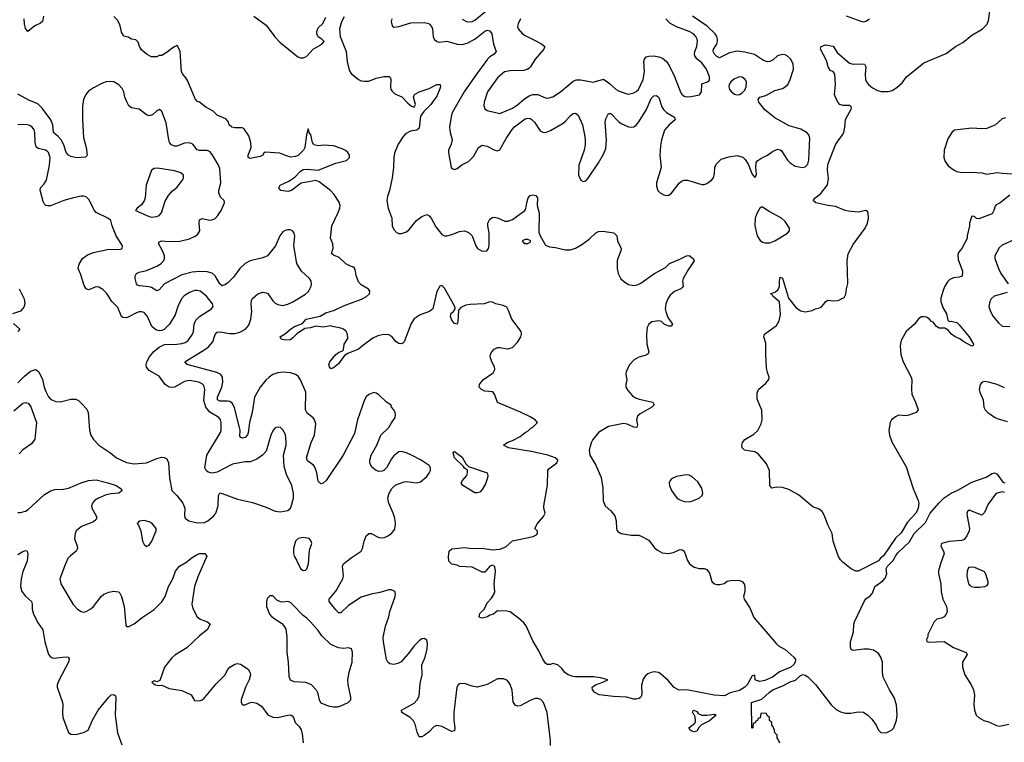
# Model space of a CAD drawing. Header units: inches. Extents: x 1839270 to 1929235, y 762242 to 910350.
# Tile 294 of 362: x 1871024 to 1878827, y 892594 to 898323. Entities that reach past the tile are written whole.
import ezdxf

# ---------------------------------------------------------------- set-up
doc = ezdxf.new("R2010")
doc.units = ezdxf.units.IN
doc.header["$MEASUREMENT"] = 0
doc.layers.add('B8879', color=7, linetype='Continuous')

msp = doc.modelspace()

# ---------------------------------------------------------------- linework, layer by layer
at = {"layer": 'B8879', "color": 5}
for points, elevation in [([(1874530, 898327.4), (1874570, 898306.7), (1874609, 898310), (1874630, 898320.2), (1874735.1, 898404.9)], 640), ([(1871212.5, 898350), (1871204.6, 898310), (1871190, 898294.3), (1871144.5, 898275.5), (1871089.6, 898229.6), (1871070, 898252.7), (1871061.6, 898290), (1871060.2, 898330)], 580), ([(1873594.5, 898345.5), (1873574.8, 898305.2), (1873557.7, 898250), (1873563.9, 898190), (1873610.2, 898070), (1873619.2, 897990), (1873638.6, 897918.6), (1873650, 897897.6), (1873708, 897848), (1873730, 897839.6), (1873756.9, 897836.9), (1873790, 897836.9), (1873850, 897859.3), (1873910, 897871.8), (1873951.5, 897871.5), (1873961.7, 897861.7), (1873965.7, 897850), (1873962.8, 897790), (1873966.7, 897770), (1873975.4, 897755.4), (1873996.4, 897736.4), (1874051.8, 897711.8), (1874100.6, 897660.6), (1874130, 897637.6), (1874150, 897630.8), (1874160.7, 897650), (1874144.4, 897710), (1874153.6, 897730), (1874190, 897752.3), (1874270, 897778.2), (1874330, 897810.1), (1874356.4, 897810), (1874359.3, 897790), (1874355.1, 897775.1), (1874330, 897717.6), (1874283.8, 897650), (1874225.7, 897594.3), (1874201.1, 897558.9), (1874190, 897463.5), (1874172, 897448), (1874121.6, 897438.4), (1874082, 897418), (1874063.2, 897396.8), (1874024.8, 897335.2), (1873995.7, 897264.3), (1873989.3, 897230.7), (1873986.8, 897150), (1873976.4, 897070), (1873955.6, 896970), (1873937.8, 896922.2), (1873935, 896890), (1873945.5, 896830), (1873974, 896750), (1873977, 896690), (1873990, 896658.8), (1874010, 896636.3), (1874030, 896627.7), (1874050, 896628), (1874090, 896641.6), (1874110, 896659.3), (1874169, 896731), (1874210, 896762), (1874250, 896778.4), (1874270, 896768.4), (1874285.3, 896750), (1874321, 896681), (1874370, 896618.8), (1874390, 896610.6), (1874410, 896610.5), (1874450, 896619.3), (1874510, 896644.4), (1874548, 896648), (1874570, 896642), (1874590, 896630.8), (1874610.8, 896610), (1874638.8, 896530), (1874651.3, 896510), (1874690, 896486.8), (1874726, 896490), (1874739.3, 896510), (1874744.5, 896535.5), (1874744.2, 896630), (1874734.5, 896690), (1874735.3, 896710), (1874750, 896742), (1874770, 896756.1), (1874783.6, 896756.4), (1874810, 896751), (1874870, 896726.4), (1874894.8, 896725.2), (1874930, 896737.8), (1875027.1, 896810), (1875035.7, 896824.3), (1875042, 896870), (1875055.2, 896910), (1875069.9, 896930.1), (1875090, 896934.9), (1875115, 896930), (1875128.5, 896910), (1875125.2, 896850), (1875141.6, 896790), (1875137.6, 896637.6), (1875148.2, 896608.2), (1875190, 896536.3), (1875222.8, 896522.8), (1875270, 896518.3), (1875350, 896499), (1875390, 896498.5), (1875430, 896512.8), (1875478.3, 896541.7), (1875537.4, 896582.6), (1875590, 896632), (1875610, 896644.4), (1875646.4, 896646.4), (1875732.1, 896632.1), (1875756.3, 896610), (1875762.3, 896570), (1875791.3, 896510), (1875789.2, 896490), (1875763.2, 896430), (1875759.3, 896410), (1875760.2, 896350), (1875767.9, 896310), (1875789.4, 896269.4), (1875821.3, 896241.3), (1875850, 896224.4), (1875890, 896216.2), (1875918.2, 896221.8), (1875946.2, 896233.8), (1876050, 896307.8), (1876141.7, 896358.3), (1876174, 896390), (1876256.3, 896423.7), (1876310, 896452.2), (1876330, 896453.2), (1876361.2, 896430), (1876368.9, 896410), (1876321, 896339), (1876282.8, 896270), (1876277.8, 896250), (1876281.5, 896210), (1876277.5, 896202.5), (1876263.8, 896190), (1876212.8, 896167.2), (1876180.3, 896139.7), (1876160.7, 896110), (1876144.9, 896070), (1876139.1, 896030), (1876144, 896010), (1876161.3, 895961.3), (1876197.3, 895910), (1876196, 895904), (1876186, 895894), (1876170, 895893.6), (1876132.3, 895910), (1876110, 895931.3), (1876090, 895936.4), (1876033.2, 895926.7), (1876010.1, 895909.9), (1875997.8, 895882.2), (1875990.6, 895829.4), (1875993.4, 895750), (1876009, 895690), (1876005.4, 895674.6), (1875990, 895662.4), (1875930, 895648.8), (1875894.4, 895625.6), (1875855.5, 895584.5), (1875831.6, 895530), (1875828.4, 895510), (1875834.8, 895470), (1875826.7, 895430), (1875827.2, 895410), (1875843.1, 895383.1), (1875881, 895341), (1875905.2, 895325.2), (1875934, 895314), (1876040.7, 895290), (1876052.7, 895270), (1876033, 895250), (1875941.3, 895198.7), (1875920.8, 895179.2), (1875913, 895150), (1875921.6, 895110), (1875914.9, 895090), (1875890, 895092), (1875837.3, 895117.3), (1875810, 895120.9), (1875690, 895099.1), (1875610.2, 895049.8), (1875565.4, 894994.6), (1875552.8, 894967.2), (1875538.4, 894910), (1875541.3, 894870), (1875591.1, 894791.1), (1875633.7, 894693.7), (1875646.5, 894610), (1875648.5, 894508.5), (1875664.9, 894470), (1875710, 894428.2), (1875740.3, 894390), (1875750.3, 894350), (1875753, 894290), (1875755.9, 894275.9), (1875764.4, 894264.4), (1875792, 894250), (1875870, 894235.3), (1875930, 894237.4), (1875950, 894228.8), (1876010, 894196.5), (1876056, 894136), (1876077.8, 894117.8), (1876116, 894096), (1876170, 894091.3), (1876210, 894100.8), (1876250, 894119), (1876270, 894122.6), (1876278.6, 894118.6), (1876290.2, 894110.2), (1876315.4, 894035.4), (1876331.5, 894010), (1876370, 893982.4), (1876410, 893973.2), (1876450, 893971.3), (1876470, 893963.7), (1876490, 893936.3), (1876508.8, 893868.8), (1876530, 893850.4), (1876550, 893844.4), (1876573.6, 893846.4), (1876606.3, 893853.7), (1876630, 893870.3), (1876670, 893879), (1876730, 893877.3), (1876750.5, 893870), (1876766.4, 893850), (1876771.5, 893831.5), (1876770.2, 893790), (1876760.3, 893750), (1876766, 893730), (1876810, 893659.3), (1876842.3, 893582.3), (1877018.6, 893378.6), (1877038.7, 893358.7), (1877090.2, 893330), (1877158.7, 893270), (1877173.6, 893250), (1877170.2, 893230), (1877158.6, 893210), (1877136, 893190), (1877046.5, 893153.5), (1876990, 893109.7), (1876930, 893083.6), (1876890, 893077.4), (1876863.9, 893083.9), (1876854, 893090), (1876850, 893126), (1876830, 893122), (1876788.2, 893050), (1876770.4, 893030), (1876730, 893005.3), (1876654.7, 892985.3), (1876610, 892962.6), (1876527.9, 892967.9), (1876311.1, 893008.9), (1876250, 893008.7), (1876210, 893028.7), (1876163.3, 893083.3), (1876098.9, 893138.9), (1876086.3, 893146.3), (1876051.9, 893151.9), (1876030, 893146.9), (1876003.4, 893136.6), (1875981.3, 893118.7), (1875964.8, 893095.2), (1875952.7, 893047.3), (1875954, 892970), (1875943.1, 892950), (1875930, 892942), (1875910, 892935.6), (1875890, 892936), (1875832.1, 892952.1), (1875730, 892956.5), (1875615.3, 892970), (1875581.2, 892990), (1875564, 893010), (1875562, 893030), (1875588, 893050), (1875646, 893070), (1875686, 893090), (1875630, 893104), (1875572.1, 893112.1), (1875430, 893112), (1875410, 893115.6), (1875370, 893129.8), (1875342.9, 893150), (1875319.7, 893179.7), (1875287.8, 893207.8), (1875250, 893219), (1875232, 893210), (1875204.5, 893210), (1875190, 893221.6), (1875170, 893252.7), (1875139.2, 893319.2), (1875090, 893398.4), (1875038.2, 893518.2), (1875020.6, 893540.6), (1874978, 893578), (1874910, 893627.3), (1874885.4, 893634.6), (1874810, 893635.3), (1874778.8, 893610), (1874750, 893601.3), (1874730.6, 893590), (1874690, 893578.8), (1874670, 893582.7), (1874665, 893590), (1874670, 893614.4), (1874708.6, 893651.4), (1874730, 893699.5), (1874763.9, 893736.1), (1874784, 893770), (1874788.5, 893790), (1874785.4, 893850), (1874796, 893950), (1874790, 893989), (1874770, 893999.3), (1874750, 893989.6), (1874710, 893942), (1874690, 893942.2), (1874610, 893983.5), (1874510, 893989.1), (1874490, 893998), (1874450, 894006.3), (1874425.5, 894030), (1874423.2, 894063.2), (1874428.7, 894110), (1874450, 894128.4), (1874550, 894139.3), (1874610, 894131.1), (1874690, 894133.5), (1874770, 894120.9), (1874830, 894125.3), (1874877.5, 894142.5), (1874930, 894190.4), (1875094.8, 894225.2), (1875120.4, 894239.6), (1875128, 894250), (1875127.3, 894267.3), (1875108, 894290), (1875128.7, 894330), (1875175.5, 894384.5), (1875188, 894410), (1875178, 894450), (1875178, 894470), (1875208.4, 894631.6), (1875208.7, 894750), (1875218, 894762), (1875282, 894810), (1875289, 894830), (1875269, 894850), (1875210, 894869.6), (1875078.8, 894898.8), (1874898, 894930), (1874858, 894950), (1874888, 894970), (1874930, 894986), (1874990, 895018), (1875029.1, 895050.9), (1875050, 895062), (1875074.6, 895085.4), (1875090, 895092), (1875128, 895130), (1875109, 895150), (1875070, 895174), (1874992, 895212), (1874810, 895286.9), (1874788.9, 895348.9), (1874772.9, 895372.9), (1874710, 895378.5), (1874685.1, 895390), (1874666.4, 895410), (1874667.1, 895430), (1874681.3, 895450), (1874700.5, 895470), (1874775.4, 895524.6), (1874789.8, 895550), (1874787.2, 895570), (1874766.3, 895610), (1874752.8, 895650), (1874754.8, 895670), (1874765.6, 895690), (1874785.1, 895710), (1874810, 895723.2), (1874830, 895724.7), (1874890, 895714.4), (1874930, 895724.4), (1874971.9, 895768.1), (1874995.1, 895810), (1875001.3, 895830), (1874999.7, 895850), (1874925.3, 895950), (1874898.4, 896018.4), (1874883.5, 896043.5), (1874856.9, 896056.9), (1874797.2, 896070), (1874770, 896083.6), (1874750, 896085.6), (1874704.7, 896070), (1874594.8, 896065.2), (1874561.1, 896058.9), (1874519, 896041), (1874500.9, 896019.1), (1874497.7, 895930), (1874490, 895909.8), (1874470, 895914.2), (1874450, 895940.4), (1874438.5, 895970), (1874444, 895996), (1874461.2, 896010), (1874475.3, 896030), (1874474, 896050), (1874390, 896195.3), (1874370, 896215.3), (1874354, 896210), (1874330, 896168), (1874297.4, 896030), (1874272.2, 896010), (1874197.9, 895982.1), (1874149.3, 895950.7), (1874126.3, 895913.7), (1874070.1, 895769.9), (1874060.4, 895759.6), (1874050, 895752.2), (1874030, 895755.8), (1874008.9, 895770), (1873972.7, 895812.7), (1873950, 895825.6), (1873910, 895828), (1873863.7, 895816.3), (1873822.7, 895797.3), (1873741.6, 895738.4), (1873710, 895709.8), (1873623.4, 895676.6), (1873598.5, 895661.5), (1873550, 895596), (1873510, 895563.1), (1873490, 895555.1), (1873478.3, 895570), (1873474.5, 895590), (1873481.6, 895610), (1873530, 895667.9), (1873550, 895685.5), (1873582, 895698), (1873590, 895706.8), (1873595.8, 895750), (1873623.8, 895796.2), (1873622.3, 895830), (1873610.7, 895850.7), (1873590, 895868.4), (1873570, 895877.4), (1873502, 895890), (1873490, 895896), (1873430, 895885.5), (1873370, 895893.2), (1873330, 895880.7), (1873284, 895876), (1873250.6, 895850), (1873223.7, 895836.3), (1873190, 895799.8), (1873170, 895785.2), (1873130, 895781.6), (1873097, 895790), (1873089.3, 895810), (1873130, 895834.7), (1873169.8, 895870), (1873201.6, 895890), (1873264.9, 895915.1), (1873294, 895950), (1873406.6, 895973.4), (1873450, 895998.2), (1873519.4, 896020.6), (1873590, 896055.1), (1873732, 896108), (1873772.2, 896127.8), (1873795.8, 896150), (1873798, 896170), (1873787.2, 896187.2), (1873730, 896220.5), (1873710, 896244.5), (1873690, 896295.3), (1873682.7, 896342.7), (1873676, 896356), (1873664.8, 896364.8), (1873650, 896366.6), (1873610, 896387.8), (1873556.8, 896436.8), (1873510, 896456.2), (1873494.5, 896470), (1873508.9, 896511.1), (1873505.3, 896545.3), (1873488.4, 896590), (1873498, 896690), (1873544.8, 896790), (1873560.9, 896830), (1873563.1, 896850), (1873556.2, 896876.2), (1873517.2, 896937.2), (1873487.9, 896967.9), (1873398.7, 897038.7), (1873370, 897048.3), (1873253.7, 897026.3), (1873178.7, 896970), (1873150, 896959.8), (1873093.2, 896970), (1873078.5, 896990), (1873088.7, 897010), (1873158.3, 897041.7), (1873205.8, 897074.2), (1873250, 897121.1), (1873270, 897135.2), (1873301.1, 897138.9), (1873390, 897130.2), (1873530, 897186.2), (1873614, 897206), (1873636.9, 897230), (1873637.7, 897250), (1873625.1, 897270), (1873605.8, 897285.8), (1873578.9, 897298.9), (1873510, 897323.7), (1873430.9, 897329.1), (1873390, 897322.5), (1873355.1, 897330), (1873345.1, 897350), (1873331.5, 897411.5), (1873319, 897430), (1873310, 897458), (1873297.3, 897410), (1873283, 897310), (1873272.2, 897290), (1873230, 897246.2), (1873210, 897238.5), (1873170, 897234.3), (1873130, 897245.4), (1873085.9, 897265.9), (1872970, 897273.2), (1872956.7, 897263.3), (1872950.4, 897250), (1872930, 897239.1), (1872850, 897222), (1872834, 897230), (1872836, 897250), (1872859.7, 897310), (1872857.2, 897350), (1872841.1, 897401.1), (1872799.4, 897459.4), (1872786.3, 897466.3), (1872730, 897465.6), (1872706, 897470), (1872685.3, 897490), (1872675.2, 897515.2), (1872658, 897538), (1872590, 897565.1), (1872556.6, 897596.6), (1872499.3, 897630), (1872450, 897668.7), (1872433.6, 897673.6), (1872416, 897696), (1872355.6, 897835.6), (1872341.7, 897861.7), (1872316, 897890), (1872305.2, 897910), (1872295.3, 898070), (1872274.6, 898114.6), (1872270, 898118), (1872250, 898108), (1872222, 898090), (1872202, 898070), (1872150, 898038), (1872130, 898038), (1872110, 898028.7), (1872070, 898028), (1872030, 898049.3), (1871990, 898084.2), (1871972.3, 898110), (1871964, 898144), (1871944, 898164), (1871910, 898168), (1871883.6, 898183.6), (1871850, 898193.2), (1871830, 898225.2), (1871824, 898264), (1871814.5, 898290), (1871798.4, 898318.4), (1871770, 898348.3)], 580), ([(1872880.5, 898350), (1872978.5, 898278.5), (1873046.6, 898186.6), (1873085.1, 898145.1), (1873229.3, 898029.3), (1873250, 898019.5), (1873270, 898019.5), (1873296.2, 898030), (1873349.6, 898090), (1873419.3, 898130), (1873437.2, 898150), (1873419, 898170), (1873388.5, 898188.5), (1873379.8, 898210), (1873380.3, 898230), (1873390, 898257.4), (1873426.8, 898293.2), (1873450, 898343.1)], 580), ([(1873973.4, 898330), (1873968.8, 898310), (1873975.5, 898275.5), (1873990, 898264.9), (1874030, 898270.3), (1874123, 898297), (1874230, 898301.2), (1874255.9, 898295.9), (1874270, 898289), (1874288, 898268), (1874295, 898250), (1874299.7, 898190), (1874307.7, 898170), (1874330, 898150.3), (1874350, 898144.4), (1874410, 898152.9), (1874490, 898128.7), (1874530, 898126.9), (1874570, 898136.6), (1874630, 898167.5), (1874710, 898232.4), (1874730, 898240.2), (1874750, 898236.1), (1874766.2, 898210), (1874779.8, 898130), (1874799.2, 898070), (1874783.9, 898050), (1874751, 898029), (1874730.5, 898009.5), (1874630, 897871.6), (1874547.8, 897750), (1874453.2, 897590), (1874445.5, 897570), (1874431.1, 897470), (1874434.7, 897430), (1874452.2, 897370), (1874443.8, 897336.2), (1874423.7, 897290), (1874421.3, 897270), (1874444.2, 897150), (1874450, 897143.1), (1874470, 897136.5), (1874490, 897142.6), (1874528.6, 897171.4), (1874581.3, 897198.7), (1874621, 897239), (1874661.3, 897310), (1874690, 897327.4), (1874730, 897319.2), (1874790, 897288.2), (1874810, 897282.8), (1874828.1, 897291.9), (1874879.3, 897380.7), (1874927.6, 897452.4), (1874946.8, 897473.2), (1875030, 897536.3), (1875050, 897543.5), (1875070, 897540.2), (1875085.3, 897530), (1875104.7, 897510), (1875150, 897442.4), (1875170, 897430.3), (1875190, 897429.1), (1875230, 897444.5), (1875330, 897503.2), (1875350, 897518.2), (1875390, 897563.6), (1875410, 897579.5), (1875430, 897583.1), (1875450, 897566), (1875483.2, 897490), (1875501.5, 897410), (1875505.2, 897370), (1875504.9, 897330), (1875498.6, 897290), (1875454.6, 897170), (1875454, 897090), (1875470.4, 897050.4), (1875490, 897040.5), (1875510, 897045.5), (1875530, 897068), (1875610, 897188.8), (1875650, 897256.4), (1875670, 897302), (1875675.8, 897370), (1875663.4, 897510), (1875670, 897538.4), (1875690, 897578.9), (1875710, 897579), (1875770, 897515), (1875790, 897501.3), (1875850, 897473), (1875870, 897470.2), (1875890, 897475), (1875910, 897487.6), (1875930, 897512.9), (1875990.5, 897610), (1876030, 897698.9), (1876050, 897718.2), (1876070, 897723.1), (1876090, 897705.5), (1876112.9, 897632.9), (1876125.8, 897610), (1876150, 897586.8), (1876214, 897550), (1876217.6, 897530), (1876172.3, 897490), (1876133.9, 897446.1), (1876110.1, 897370), (1876102.1, 897322.1), (1876097.5, 897250), (1876106.9, 897150), (1876071.4, 897030), (1876070, 897002), (1876082.6, 896970), (1876101.3, 896950), (1876130, 896934), (1876150, 896928.9), (1876170, 896932), (1876190, 896946.7), (1876250, 897026.5), (1876270, 897042.7), (1876290, 897050.9), (1876317.3, 897050), (1876430, 897016.9), (1876450, 897017.4), (1876470, 897025.3), (1876506.3, 897050), (1876521.5, 897070), (1876530, 897104.7), (1876532.2, 897150), (1876542.8, 897177.2), (1876583.9, 897216.1), (1876643.1, 897236.9), (1876710, 897247.3), (1876754.5, 897234.5), (1876774.4, 897214.4), (1876797.2, 897177.2), (1876830, 897098), (1876850, 897071.3), (1876858.6, 897081.4), (1876862.7, 897097.3), (1876858, 897150), (1876861.7, 897190), (1876873.4, 897206.6), (1876896.7, 897223.3), (1876950, 897249.4), (1876990, 897278.2), (1877030, 897295.7), (1877050, 897291.9), (1877062.5, 897282.5), (1877110, 897209.1), (1877130, 897188.2), (1877170, 897163), (1877229, 897151), (1877250, 897157.1), (1877270, 897178.7), (1877277.6, 897210), (1877284.9, 897384.9), (1877277.6, 897410), (1877265.4, 897425.4), (1877214.4, 897454.4), (1877121.8, 897481.8), (1877010, 897544), (1876929.7, 897609.7), (1876881.1, 897670), (1876875.7, 897690), (1876891.1, 897708.9), (1876938.1, 897721.9), (1877010, 897762.7), (1877070, 897777.2), (1877090.4, 897789.6), (1877110.5, 897809.5), (1877131.6, 897848.4), (1877156.8, 897930), (1877153.5, 897973.5), (1877133.8, 898013.8), (1877110, 898033.6), (1877090, 898043.6), (1877067.3, 898047.3), (1877030, 898035.8), (1876994.8, 898005.2), (1876970, 897992.3), (1876950, 897988.1), (1876918.6, 897998.6), (1876846.6, 898046.6), (1876770, 898066), (1876710, 898072.8), (1876650, 898059.5), (1876570, 898021.2), (1876550, 898030.8), (1876531.6, 898050), (1876520.6, 898070), (1876522.3, 898090), (1876547.9, 898130), (1876554.4, 898150), (1876554.9, 898170), (1876549.1, 898190), (1876534.6, 898210), (1876472.5, 898272.5), (1876355.1, 898350)], 620), ([(1874992.9, 898330), (1874973.4, 898290), (1874970.3, 898270), (1874974, 898250), (1875010, 898210.4), (1875030, 898197), (1875115.8, 898155.8), (1875161, 898130), (1875186, 898110), (1875178.8, 898090), (1875110, 898009.6), (1875073.1, 897950), (1875061.5, 897938.5), (1875050, 897929.7), (1875020, 897920), (1874910, 897917.8), (1874866, 897910), (1874810, 897863.5), (1874731.6, 897750), (1874704.6, 897670), (1874702.6, 897642.6), (1874710, 897616), (1874730, 897602.4), (1874830, 897578.4), (1874930, 897622.3), (1874970, 897649.1), (1875024.1, 897695.9), (1875061, 897719), (1875090, 897730.2), (1875130, 897729.1), (1875190, 897702.6), (1875210, 897701.1), (1875250, 897711.7), (1875310, 897750.3), (1875410, 897835.3), (1875433.6, 897846.4), (1875470, 897847.6), (1875570, 897827.8), (1875650, 897850.5), (1875698.2, 897818.2), (1875750.2, 897770.2), (1875770, 897758), (1875835.2, 897735.3), (1875850, 897734), (1875890, 897743.6), (1875910, 897754), (1875927.1, 897770), (1875964.5, 897850), (1875975.3, 897910), (1875970, 897990.8), (1875975.6, 898010), (1875990, 898027.4), (1876010, 898034.7), (1876050, 898036), (1876090, 898029.3), (1876117.8, 898017.8), (1876150.8, 897990.8), (1876174.5, 897954.5), (1876213.1, 897873.1), (1876263.9, 897743.9), (1876271.5, 897731.5), (1876290, 897717.6), (1876310, 897711.8), (1876345.9, 897714.1), (1876411.3, 897728.7), (1876427, 897750), (1876430, 897814.8), (1876475.3, 897830), (1876490, 897844.7), (1876491.3, 897870), (1876468.3, 897930), (1876430, 897980.5), (1876391.7, 898011.7), (1876376, 898036), (1876372.8, 898050), (1876375.9, 898070), (1876389.9, 898110), (1876397.1, 898150), (1876393.8, 898170), (1876382.7, 898190), (1876363.5, 898210), (1876330, 898229.8), (1876230, 898265.9), (1876175.7, 898295.7), (1876145.4, 898330)], 640), ([(1878870, 896932.7), (1878794, 896870), (1878763.7, 896856.3), (1878754.6, 896845.4), (1878744.5, 896810), (1878730, 896785), (1878625.6, 896745.6), (1878606.3, 896746.3), (1878590, 896762), (1878570, 896766), (1878552, 896710), (1878552, 896690), (1878532, 896610), (1878532, 896588), (1878490.6, 896510), (1878463.7, 896476.3), (1878458.4, 896461.6), (1878461.2, 896421.2), (1878495.6, 896330), (1878492.9, 896290), (1878470, 896281.7), (1878424.5, 896275.5), (1878397, 896263), (1878376, 896244), (1878353.6, 896206.4), (1878342.6, 896177.4), (1878325.3, 896114.7), (1878324.1, 896090), (1878340.5, 896040.5), (1878368.5, 895990), (1878381.1, 895941.1), (1878390.6, 895930.6), (1878407.3, 895932.7), (1878450, 895921.3), (1878470, 895903.6), (1878550.1, 895810), (1878584.2, 895750), (1878581, 895739), (1878570, 895734.7), (1878506, 895770), (1878474.1, 895794.1), (1878438.5, 895810), (1878408.9, 895830), (1878382.6, 895862.6), (1878369.8, 895869.8), (1878356.2, 895876.2), (1878310, 895878.7), (1878290, 895889.7), (1878264.8, 895924.8), (1878249.4, 895930), (1878231.5, 895951.5), (1878210, 895963.6), (1878190, 895968.3), (1878170, 895966.9), (1878150, 895953), (1878116, 895910), (1878050.2, 895849.8), (1878014.6, 895790), (1878006.3, 895770), (1878002.7, 895737.3), (1878007.6, 895667.6), (1878026.5, 895610), (1878090.2, 895490), (1878094.4, 895470), (1878091, 895390), (1878095, 895355), (1878124.6, 895290), (1878144.4, 895230), (1878128.5, 895210), (1878070, 895187.8), (1878050, 895183), (1877990, 895189), (1877964.3, 895175.7), (1877934.4, 895150), (1877922.2, 895130), (1877911.9, 895070), (1877918, 895030), (1877937.1, 894977.1), (1878050, 894779.3), (1878105, 894605), (1878144.9, 894510), (1878149.1, 894490), (1878143.5, 894450), (1878137.7, 894430), (1878125, 894410), (1878061.4, 894338.6), (1878010, 894256), (1877966.3, 894213.7), (1877870, 894073.6), (1877845.5, 894054.5), (1877830, 894032), (1877670, 893951.6), (1877650, 893949.7), (1877613.6, 893970), (1877550, 894020.4), (1877530, 894042), (1877510, 894073.6), (1877470, 894189.3), (1877462.6, 894250), (1877430, 894318.4), (1877403.4, 894390), (1877382.7, 894422.7), (1877361.4, 894441.4), (1877310, 894462.2), (1877195.7, 894555.7), (1877118.8, 894598.8), (1877070, 894615.1), (1877022.9, 894617.1), (1876984, 894610), (1876969.8, 894630), (1876967.1, 894750), (1876942.5, 894802.5), (1876879.4, 894879.4), (1876850, 894896.4), (1876769.6, 894910), (1876749.8, 894929.8), (1876747.4, 894950), (1876753, 894970), (1876770, 894993.7), (1876842.9, 895037.1), (1876874.5, 895065.5), (1876899.7, 895120.3), (1876908.2, 895150), (1876906.3, 895226.3), (1876870, 895315.3), (1876870, 895362), (1876879.7, 895390), (1876938.5, 895441.5), (1876962, 895470), (1876963.6, 895490), (1876950, 895525.2), (1876942.4, 895562.4), (1876937.2, 895670), (1876938.4, 895758.4), (1876920.5, 895810), (1876926.3, 895830), (1877021.1, 895898.9), (1877043.1, 895936.9), (1877052.9, 895987.1), (1877045.6, 896085.6), (1876992.7, 896130), (1876986, 896146), (1876975.3, 896150), (1877014.9, 896165.1), (1877035.4, 896184.6), (1877045.1, 896210), (1877044.5, 896250), (1877050, 896282), (1877070, 896274.4), (1877116.5, 896116.5), (1877178.2, 896038.2), (1877215.1, 896015.1), (1877252.4, 896007.6), (1877303.7, 896016.3), (1877330, 896030.3), (1877362.5, 896037.5), (1877375.1, 896044.9), (1877395.8, 896064.2), (1877412.3, 896090), (1877430, 896098.9), (1877470, 896093.8), (1877510, 896096.9), (1877559.4, 896120.6), (1877572.3, 896147.7), (1877575.8, 896190), (1877587.3, 896232.7), (1877581.4, 896410), (1877590, 896467.7), (1877630, 896540.3), (1877724.7, 896670), (1877742, 896710), (1877751.1, 896750), (1877749.6, 896789.6), (1877743.2, 896803.2), (1877730, 896809.4), (1877670, 896796.4), (1877590, 896804.5), (1877565.1, 896810), (1877490, 896841.7), (1877430, 896848.8), (1877333.2, 896870), (1877312, 896890), (1877329.7, 896910), (1877374.1, 896945.9), (1877426.1, 897013.9), (1877434.1, 897065.9), (1877427.2, 897130), (1877430, 897175.5), (1877490, 897330.3), (1877510, 897364), (1877546, 897410), (1877555.1, 897430), (1877564, 897470), (1877570, 897532), (1877614.6, 897614.6), (1877615.3, 897630), (1877602, 897642), (1877550, 897642.7), (1877525.2, 897650), (1877509.3, 897670), (1877488.7, 897710), (1877482, 897730), (1877488.7, 897810), (1877485.2, 897890), (1877471.8, 897911.8), (1877450, 897918), (1877431.6, 897950), (1877418.3, 897998.3), (1877371.1, 898090), (1877375.8, 898110), (1877410, 898123.2), (1877470, 898112.8), (1877503, 898063), (1877599.7, 897979.7), (1877630, 897970.2), (1877694.2, 897974.2), (1877719.1, 897970), (1877731.2, 897950), (1877723.8, 897890), (1877726.7, 897850), (1877734.4, 897830), (1877750.1, 897810.1), (1877783.1, 897783.1), (1877821.5, 897761.5), (1877852.6, 897752.6), (1877910, 897753.5), (1877938.3, 897761.7), (1877975.7, 897784.3), (1878017.6, 897822.4), (1878052.6, 897870), (1878190, 897980.2), (1878365.7, 898054.3), (1878441.3, 898110), (1878498.2, 898141.8), (1878570, 898200.7), (1878652.5, 898247.5), (1878691.4, 898288.6), (1878702.3, 898317.7), (1878713.7, 898390)], 580), ([(1877573.8, 898353.8), (1877690, 898311.2), (1877710, 898307.2), (1877730, 898310.2), (1877758.5, 898330)], 620), ([(1875229.7, 892570), (1875230.9, 892609.1), (1875203.5, 892830), (1875176, 892910), (1875153.2, 892933.2), (1875130, 892941), (1875110, 892940.4), (1875070, 892925.6), (1874990, 892883.1), (1874970, 892879.7), (1874950, 892888.2), (1874935.4, 892915.4), (1874927, 893007), (1874911.6, 893051.6), (1874890, 893083.7), (1874858, 893098), (1874810, 893098), (1874730, 893051.8), (1874650, 893031.5), (1874610, 893038), (1874550, 893059.7), (1874510, 893057.7), (1874499.5, 893050), (1874489.2, 893030), (1874464.9, 892830), (1874464, 892770), (1874473.4, 892710), (1874470, 892686), (1874450, 892680.5), (1874370, 892718.5), (1874330, 892728.2), (1874310, 892720.5), (1874270, 892677.4), (1874230, 892647.1), (1874210, 892636.9), (1874190, 892638.4), (1874174.4, 892674.4), (1874158, 892738), (1874144.9, 892764.9), (1874118.9, 892790), (1874053.3, 892830), (1874049.5, 892850), (1874150, 892903.5), (1874175, 892930), (1874190, 892960.5), (1874198.8, 893061.2), (1874212.9, 893130), (1874210.8, 893209.2), (1874238.5, 893270), (1874254.7, 893334.7), (1874257.2, 893377.2), (1874250, 893404), (1874230, 893417.2), (1874210, 893415.1), (1874190, 893399.5), (1874150, 893359.5), (1874112.5, 893307.5), (1874047.3, 893232.7), (1874021.1, 893218.9), (1873990, 893211.5), (1873957.4, 893217.4), (1873940.7, 893230), (1873931.3, 893250), (1873906.1, 893390), (1873905.4, 893425.4), (1873924.3, 893515.7), (1873949, 893590), (1873957.2, 893630), (1874000.4, 893750), (1874003.5, 893770), (1873996.9, 893790), (1873970, 893802.2), (1873950, 893803.5), (1873877.7, 893782.3), (1873810, 893769.8), (1873730, 893744.1), (1873630, 893679.8), (1873570, 893620.5), (1873550, 893621.6), (1873530, 893643), (1873477.7, 893710), (1873476, 893730), (1873530, 893792.8), (1873585.1, 893890), (1873589.7, 893910), (1873583.1, 893990), (1873591.2, 894010), (1873650, 894057.3), (1873730, 894110.4), (1873740.9, 894130), (1873753.1, 894190), (1873770, 894231.6), (1873790, 894249.2), (1873810, 894248.4), (1873870, 894218.2), (1873910, 894215.9), (1873942.4, 894230), (1873969.7, 894250), (1873996, 894284), (1874003.5, 894330), (1873996.5, 894370), (1873984.8, 894410), (1873950.7, 894490), (1873941.4, 894530), (1873951.5, 894568.5), (1873974.5, 894605.5), (1874004.9, 894635.1), (1874070, 894659.1), (1874090, 894661.3), (1874168.2, 894651.8), (1874201, 894659), (1874250, 894700.3), (1874270, 894728.4), (1874278.7, 894750), (1874279.8, 894770), (1874270, 894789.6), (1874206.3, 894830), (1874129.8, 894870), (1874089.7, 894890), (1874050, 894900.5), (1874030, 894897), (1873990, 894866.3), (1873970, 894842.2), (1873930, 894771.3), (1873910, 894749.6), (1873897.3, 894742.7), (1873870, 894740.5), (1873850, 894748.4), (1873815.9, 894775.9), (1873798.9, 894810), (1873799.1, 894830), (1873810.9, 894870), (1873853.8, 894950), (1873885.1, 895030), (1873950.8, 895090), (1873970, 895128.2), (1873999.3, 895170), (1874002.7, 895190), (1873999.3, 895210), (1873989.5, 895230), (1873972, 895250), (1873965.2, 895270), (1873930, 895289.6), (1873869.6, 895349.6), (1873850, 895362.7), (1873830, 895366.6), (1873790, 895352.3), (1873770, 895332.7), (1873757.1, 895310), (1873702.3, 895150), (1873677, 895043), (1873587.2, 894870), (1873451.7, 894670), (1873430, 894649.6), (1873410, 894642), (1873390, 894665.2), (1873379.8, 894730), (1873366.4, 894770), (1873352.1, 894792.1), (1873306.2, 894826.2), (1873296.8, 894850), (1873333.8, 894970), (1873361.6, 895030), (1873370, 895118), (1873360.9, 895150), (1873350, 895167.8), (1873303.5, 895203.5), (1873290, 895229.5), (1873292.2, 895370), (1873249.1, 895469.1), (1873230, 895496.4), (1873209.8, 895509.8), (1873170, 895524.1), (1873110, 895529.8), (1873070, 895522.8), (1873030.9, 895509.1), (1873001.3, 895490), (1872975.3, 895464.7), (1872930.2, 895409.8), (1872884.9, 895330), (1872866.4, 895210), (1872844.7, 895130), (1872833.6, 895046.4), (1872828.3, 895031.7), (1872810.3, 895010), (1872790, 895006.2), (1872777.2, 895010), (1872770, 895022), (1872771.7, 895068.3), (1872767.4, 895090), (1872726.3, 895246.3), (1872710, 895280.9), (1872690, 895296.1), (1872670, 895299.9), (1872610, 895298.8), (1872592, 895310), (1872592.5, 895330), (1872625.2, 895410), (1872634, 895450), (1872630.7, 895490), (1872618.2, 895510), (1872586.4, 895526.4), (1872351.8, 895590), (1872331.6, 895610), (1872491.9, 895708.1), (1872519.8, 895730), (1872553.7, 895770), (1872573.2, 895826.8), (1872590, 895844.9), (1872611.7, 895848.3), (1872690, 895834.8), (1872730, 895835.9), (1872770, 895846.6), (1872812.8, 895870), (1872839.2, 895900.8), (1872856, 895950), (1872862.9, 896010), (1872859.1, 896070), (1872862.3, 896097.7), (1872870, 896112.1), (1872911, 896149), (1872950, 896163.7), (1872978.7, 896158.7), (1872991.2, 896151.2), (1873030, 896092.9), (1873050, 896075.3), (1873070, 896064.4), (1873110, 896058.2), (1873150, 896067.8), (1873190, 896086.2), (1873290, 896147.5), (1873312.1, 896167.9), (1873332.8, 896210), (1873336.8, 896230), (1873333.2, 896250), (1873319.8, 896270), (1873258.4, 896330), (1873220.6, 896390), (1873196.3, 896530), (1873203.6, 896610), (1873199.6, 896630), (1873190, 896646), (1873170, 896656.9), (1873150, 896657.4), (1873128, 896652), (1873110, 896640.7), (1873084.9, 896610), (1873050.2, 896529.8), (1872989.3, 896450.7), (1872950, 896434), (1872850, 896411.9), (1872810, 896390.9), (1872768, 896350), (1872717.4, 896282.6), (1872670, 896234.4), (1872650, 896219.8), (1872630, 896214.4), (1872610, 896227.7), (1872572, 896292), (1872550, 896312.8), (1872510, 896323.6), (1872450, 896327.2), (1872390, 896321), (1872310, 896300.2), (1872172.9, 896230), (1872130, 896181.3), (1872110, 896173), (1872070, 896198.7), (1872050, 896205.6), (1871973.5, 896213.5), (1871958.9, 896218.9), (1871948.8, 896228.8), (1871939.7, 896270), (1871939.7, 896290), (1871949.6, 896310), (1871970, 896320.2), (1872030, 896335.2), (1872111, 896369), (1872146.6, 896390), (1872166.5, 896413.5), (1872172.8, 896430), (1872172.5, 896450), (1872157.1, 896490), (1872123.5, 896550), (1872130, 896562), (1872151.2, 896568.8), (1872204.7, 896564.7), (1872292.8, 896567.2), (1872370, 896585.2), (1872414.1, 896605.9), (1872436.4, 896623.6), (1872450.6, 896649.4), (1872445.6, 896710), (1872450, 896735.5), (1872470, 896746), (1872530, 896734.7), (1872550, 896737.3), (1872572.9, 896747.1), (1872595.1, 896770), (1872621, 896810), (1872648.2, 896870), (1872644.7, 896890), (1872615.8, 896915.8), (1872602.7, 896950), (1872603.1, 896970), (1872617.2, 897030), (1872610, 897143.7), (1872599.8, 897170), (1872550, 897254.7), (1872530, 897278.9), (1872510, 897286.9), (1872450, 897285.6), (1872431.5, 897291.5), (1872396.3, 897336.3), (1872370, 897347.8), (1872330, 897344.1), (1872270, 897319.4), (1872250, 897319.4), (1872227.4, 897330), (1872211.8, 897350), (1872205, 897370), (1872185.1, 897505.1), (1872150, 897594), (1872132, 897612), (1872110, 897600.7), (1872076.4, 897570), (1872050, 897562.2), (1872028.8, 897568.8), (1871970, 897612.5), (1871910, 897623.1), (1871890, 897641.1), (1871872.2, 897672.2), (1871858.6, 897710), (1871850.6, 897750.6), (1871837.2, 897777.2), (1871810, 897806), (1871770, 897829.6), (1871746.6, 897833.4), (1871708.7, 897831.3), (1871679.5, 897820.5), (1871610, 897783.7), (1871570, 897756), (1871548, 897730), (1871530.3, 897689.7), (1871523.1, 897636.9), (1871520.7, 897530), (1871529.1, 897390), (1871551.2, 897310), (1871559.1, 897250), (1871557.1, 897242.9), (1871545.5, 897234.5), (1871473.4, 897226.6), (1871430, 897239.3), (1871411.8, 897250), (1871392.5, 897270), (1871372.8, 897330), (1871351.9, 897370), (1871330, 897397.1), (1871290.9, 897430), (1871286.2, 897490), (1871271.5, 897530), (1871201.5, 897621.5), (1871170, 897652.2), (1871150, 897664.7), (1871102.3, 897682.3), (1871010, 897733.3)], 620), ([(1878835.9, 897544.1), (1878810, 897537.2), (1878757.1, 897490), (1878690, 897460.7), (1878650, 897457.1), (1878570, 897463.9), (1878433.7, 897446.3), (1878411.2, 897428.8), (1878380.4, 897379.6), (1878351.2, 897290), (1878349.2, 897230), (1878359.8, 897199.8), (1878383.7, 897163.7), (1878429.3, 897129.3), (1878450, 897120.2), (1878490, 897112.8), (1878570, 897115.3), (1878648.2, 897108.2), (1878690, 897099.5), (1878770, 897112.7), (1878810, 897105.5), (1878890, 897100.5)], 580), ([(1871010, 895443.5), (1871062.4, 895497.6), (1871110, 895537.2), (1871150, 895550.3), (1871162.8, 895542.8), (1871174.9, 895530), (1871205.6, 895470), (1871217.5, 895410), (1871230, 895374.9), (1871252.5, 895332.5), (1871270, 895313.1), (1871310, 895296.5), (1871347.6, 895292.4), (1871430, 895313.6), (1871470, 895314.7), (1871490, 895303.6), (1871517.8, 895277.8), (1871555.1, 895235.1), (1871567.1, 895210), (1871576.5, 895070), (1871588.5, 895030), (1871610, 894994), (1871650.3, 894950.3), (1871746.7, 894886.7), (1871790, 894850.4), (1871871.5, 894811.5), (1871930, 894801.7), (1872030, 894810.3), (1872110, 894844.6), (1872150, 894853.4), (1872170, 894852), (1872190, 894840.5), (1872203.1, 894810), (1872210.3, 894690.3), (1872230.5, 894590.5), (1872270.7, 894550), (1872317.3, 894490), (1872333.4, 894450), (1872330.6, 894390.6), (1872334.8, 894370), (1872364.7, 894350), (1872430, 894333), (1872490, 894337.1), (1872516, 894350), (1872562.7, 894390), (1872578, 894410), (1872598, 894470), (1872599.3, 894550), (1872610, 894570.7), (1872630, 894567.7), (1872750, 894522), (1872870, 894494.8), (1872970, 894460.7), (1873050, 894426.8), (1873090, 894421), (1873150, 894431), (1873169.5, 894450.5), (1873175.3, 894464.7), (1873192.8, 894530), (1873194.3, 894570), (1873181.3, 894630), (1873138.4, 894718.4), (1873121.1, 894781.1), (1873113.7, 894870), (1873136.9, 894950), (1873136.6, 894976.6), (1873130, 895035.3), (1873110, 895072.7), (1873090, 895089.3), (1873070, 895092.7), (1873050, 895086), (1873032.1, 895067.9), (1873014.4, 895030), (1872978, 894902), (1872949.2, 894870.8), (1872902.2, 894837.8), (1872850, 894817.4), (1872810, 894816.9), (1872710, 894798.3), (1872590, 894735.6), (1872550, 894727), (1872517.1, 894737.1), (1872500.7, 894750), (1872491.5, 894770), (1872506.6, 894870), (1872616.2, 895050), (1872621.2, 895070), (1872620.7, 895130), (1872615.8, 895150), (1872602.3, 895170), (1872530, 895211.9), (1872498.5, 895250), (1872483.4, 895303.4), (1872492.3, 895390), (1872482.2, 895422.2), (1872470, 895435.3), (1872444.5, 895450), (1872370, 895462.3), (1872330, 895454.6), (1872250, 895410.8), (1872230, 895406.2), (1872210, 895408.9), (1872178.3, 895430), (1872130, 895497.4), (1872050, 895541.1), (1872027.8, 895567.8), (1872025.6, 895590), (1872030.8, 895610), (1872052.5, 895650), (1872088.1, 895691.9), (1872130, 895727.6), (1872173, 895747), (1872270, 895750.2), (1872310, 895756.9), (1872335.6, 895764.4), (1872359.7, 895780.3), (1872394.2, 895830), (1872400.3, 895850), (1872405.6, 895910), (1872419.1, 895940.9), (1872449.2, 895970.8), (1872544.5, 896030), (1872558, 896050), (1872552, 896070), (1872505.4, 896130), (1872455.6, 896170), (1872430, 896176.5), (1872410, 896175.3), (1872370, 896161.5), (1872327.5, 896132.5), (1872305.5, 896110), (1872276.5, 896050), (1872255.8, 895984.2), (1872212, 895908), (1872170, 895867.6), (1872150, 895858), (1872130, 895855.8), (1872103.3, 895863.3), (1872071.1, 895890), (1872037.6, 895970), (1872010, 896000.4), (1871990, 896007.2), (1871970, 896006.4), (1871950, 896000.3), (1871890, 895966.5), (1871870, 895960.7), (1871842.3, 895962.3), (1871829.8, 895970), (1871801.2, 896041.2), (1871755.6, 896090), (1871713.6, 896153.6), (1871684.2, 896184.2), (1871650, 896201.6), (1871630, 896204.2), (1871570, 896182), (1871550, 896189.5), (1871535.3, 896215.3), (1871507.2, 896307.2), (1871487.8, 896350), (1871495.2, 896384.8), (1871522.9, 896430), (1871561.4, 896458.6), (1871610, 896477.6), (1871730, 896504.7), (1871810, 896502), (1871830, 896506), (1871837.2, 896510), (1871838, 896530), (1871787.8, 896610), (1871756.2, 896690), (1871745.2, 896730), (1871727.2, 896747.2), (1871630, 896793.2), (1871613.6, 896813.6), (1871574, 896894), (1871550, 896918), (1871530, 896925.1), (1871510, 896925.1), (1871450, 896911.1), (1871373.4, 896890), (1871268.5, 896848.5), (1871246.2, 896846.2), (1871230, 896851.2), (1871221.1, 896861.1), (1871210, 896880.9), (1871187.2, 896972.8), (1871189.8, 896990), (1871218.6, 897021.4), (1871237.4, 897050), (1871260.2, 897170), (1871264.6, 897230), (1871253.6, 897270), (1871242, 897282), (1871229.4, 897290), (1871170, 897302.3), (1871154.8, 897314.8), (1871145.8, 897350), (1871144.8, 897430), (1871138, 897450), (1871123, 897470), (1871103.6, 897483.6), (1871071.6, 897491.6), (1871009.8, 897489.8)], 640), ([(1878903.2, 896576.8), (1878810, 896536.5), (1878786.9, 896513.1), (1878752.4, 896450), (1878753.6, 896430), (1878781.7, 896350), (1878801, 896310), (1878858, 896230)], 620), ([(1871020.3, 896190), (1871058.3, 896110), (1871064.6, 896070), (1871056.9, 896043.1), (1871030, 896013.3), (1870968, 895990)], 640), ([(1878850, 896159.1), (1878748.2, 896130), (1878723.6, 896110), (1878712.9, 896090), (1878705.5, 896050), (1878717.6, 896010), (1878739.2, 895970), (1878780.8, 895920.8), (1878810, 895894.4), (1878870, 895890.2)], 620), ([(1870973.9, 895913.9), (1871024.9, 895870), (1871010.6, 895850)], 640), ([(1878830, 895404.1), (1878770, 895429.7), (1878702, 895450), (1878670, 895454.7), (1878651.3, 895450), (1878636.3, 895430), (1878628.4, 895390), (1878632.2, 895370), (1878660.3, 895310), (1878665.2, 895250), (1878675.8, 895230), (1878696.1, 895210), (1878750, 895171.2), (1878770, 895160.7), (1878850, 895136.8)], 620), ([(1870978.9, 895221.1), (1871050, 895282), (1871070, 895288.9), (1871090, 895283.1), (1871113.3, 895253.3), (1871156.9, 895130), (1871143.1, 894996.9), (1871118.5, 894961.5), (1871048.2, 894911.8), (1871020.1, 894879.9)], 620), ([(1871010, 894417.3), (1871030, 894415.8), (1871070, 894427.1), (1871090, 894439.6), (1871221.2, 894558.8), (1871270, 894588.2), (1871302.3, 894597.7), (1871370, 894601.5), (1871410, 894609.3), (1871510, 894651), (1871570, 894669.3), (1871630, 894675.9), (1871722, 894650), (1871787.7, 894630), (1871821.6, 894610), (1871837.3, 894590), (1871810.2, 894569.8), (1871750, 894564.8), (1871710, 894555), (1871649.6, 894530.4), (1871617.3, 894510), (1871602, 894490), (1871594, 894470), (1871594.5, 894450), (1871629.3, 894390), (1871634.7, 894370), (1871630, 894360.5), (1871610, 894342.9), (1871514.4, 894305.6), (1871472.9, 894270), (1871463, 894250), (1871458.3, 894210), (1871479.8, 894150), (1871482.5, 894130), (1871471.8, 894108.2), (1871422.8, 894070), (1871405.8, 894050), (1871386.4, 894010), (1871342.2, 893890), (1871349.3, 893850), (1871446.8, 893686.8), (1871482.4, 893650), (1871510, 893630.3), (1871530, 893626.9), (1871550, 893630.3), (1871587.4, 893652.6), (1871608.3, 893671.7), (1871669.1, 893750.9), (1871691.5, 893768.5), (1871730, 893784.2), (1871770, 893791.3), (1871806.5, 893786.5), (1871816.7, 893776.7), (1871830, 893750.7), (1871851.5, 893670), (1871864.9, 893524.9), (1871870, 893512), (1871890, 893511), (1871930, 893533), (1871995.2, 893584.8), (1872090, 893647.2), (1872150, 893708.3), (1872176.3, 893750), (1872204.1, 893830), (1872236.5, 893890), (1872259.3, 893950), (1872290, 893990.4), (1872340.4, 894019.6), (1872390, 894059.5), (1872430, 894082.4), (1872450, 894090.3), (1872490.8, 894090), (1872507.3, 894070), (1872435.2, 893904.8), (1872410.2, 893830.2), (1872388.2, 893688.2), (1872395.2, 893655.3), (1872431.8, 893590), (1872455.5, 893570), (1872513, 893550), (1872533.7, 893530), (1872510, 893486.2), (1872450, 893437.2), (1872350, 893342.2), (1872254.1, 893285.9), (1872230, 893264.7), (1872172.8, 893190), (1872134.9, 893085.1), (1872110, 893074), (1872090, 893080.7), (1872070.8, 893070), (1872098, 893050), (1872130, 893044.4), (1872150, 893048.2), (1872210, 893019.5), (1872310, 893005.6), (1872382, 892970), (1872410, 892924.9), (1872450, 892922), (1872470, 892930.5), (1872490, 892946.7), (1872581.3, 893058.7), (1872650, 893125.2), (1872672.8, 893170), (1872689.5, 893190.5), (1872730, 893213.6), (1872750, 893218.3), (1872774.6, 893214.6), (1872833.5, 893173.5), (1872848, 893150), (1872852.8, 893130), (1872843.7, 893090), (1872814, 893030), (1872779.5, 892930), (1872779.3, 892910), (1872790, 892890.8), (1872810, 892890.4), (1872850, 892909.2), (1872868, 892912), (1872904.8, 892904.8), (1872940.9, 892880.9), (1872991.9, 892811.9), (1873030, 892793.6), (1873070, 892792), (1873150.2, 892810.2), (1873170, 892811.4), (1873183.2, 892803.2), (1873193.6, 892790), (1873207.6, 892750), (1873238.6, 892718.6), (1873253.9, 892693.9), (1873262.3, 892662.3), (1873270.2, 892590.2)], 620), ([(1877047.3, 892587.3), (1877036.4, 892616.4), (1877026, 892630), (1877026, 892650), (1877008.4, 892668.4), (1877007.3, 892687.3), (1876996.4, 892716.4), (1876986, 892730), (1876986, 892750), (1876967.3, 892767.3), (1876966, 892790), (1876947.3, 892807.3), (1876942, 892822), (1876930, 892826), (1876898, 892822), (1876892.7, 892787.3), (1876878, 892782), (1876872.7, 892767.3), (1876858, 892762), (1876852.7, 892747.3), (1876838, 892742), (1876834, 892710), (1876827.3, 892707.3), (1876823.1, 892903.1), (1876824, 892910), (1876904.7, 892935.3), (1876962.7, 892990), (1876992.7, 893010), (1877076.4, 893043.6), (1877130, 893074), (1877172.2, 893087.8), (1877210, 893121.1), (1877230, 893132.8), (1877250, 893127.6), (1877270, 893112.8), (1877330, 893051.3), (1877456, 892890), (1877495, 892855), (1877530, 892836.1), (1877570, 892825.8), (1877610, 892826), (1877670, 892836.2), (1877712.5, 892832.5), (1877747, 892810), (1877777, 892777), (1877812.2, 892730), (1877830.3, 892690.3), (1877850, 892670.6), (1877890, 892670.4), (1877932.3, 892690), (1877951.6, 892710), (1877973.3, 892770), (1877978, 892810), (1877972.6, 892890), (1877955.1, 892950), (1877918.2, 893010), (1877867.4, 893110), (1877862.5, 893150), (1877862, 893230), (1877848.5, 893268.5), (1877830, 893297), (1877790, 893325.1), (1877752.6, 893332.6), (1877713.6, 893333.6), (1877630, 893321), (1877614, 893330), (1877607.4, 893347.4), (1877607.9, 893390), (1877633.3, 893470), (1877634.3, 893530), (1877640.3, 893550), (1877717.2, 893710), (1877730, 893731.5), (1877765.6, 893754.4), (1877783.1, 893776.9), (1877800.7, 893830), (1877864.7, 893875.3), (1877884.2, 893895.8), (1877895.3, 893930), (1877891, 893970), (1877900.4, 893990), (1877945.3, 894034.7), (1877964.2, 894070), (1877984.7, 894095.3), (1878075.9, 894184.1), (1878112.4, 894250), (1878202.2, 894337.8), (1878240.4, 894410), (1878310, 894492.9), (1878350, 894532.5), (1878406.9, 894570), (1878464.3, 894595.7), (1878570, 894656.5), (1878682.9, 894697.1), (1878730, 894724.7), (1878750, 894731.3), (1878770, 894718.7), (1878815.9, 894655.9), (1878830.3, 894650.3)], 580), ([(1878830, 894575.4), (1878810, 894580.4), (1878771, 894569), (1878758.7, 894561.3), (1878698.3, 894481.7), (1878670, 894415.3), (1878650, 894395.3), (1878550, 894433.2), (1878536, 894424), (1878530.9, 894409.1), (1878533.7, 894386.3), (1878552.8, 894290), (1878549.2, 894270), (1878530.1, 894230), (1878510, 894202.7), (1878490, 894193.6), (1878390, 894185.7), (1878330.8, 894170), (1878324.9, 894150), (1878346.8, 894110), (1878351, 894090), (1878321, 894010), (1878307.1, 893952.9), (1878307.1, 893932.9), (1878324, 893850), (1878326.4, 893786.4), (1878341, 893730), (1878370.6, 893670.6), (1878373.4, 893630), (1878366, 893610), (1878350, 893589), (1878330, 893578), (1878294, 893570), (1878271.6, 893548.4), (1878222, 893450), (1878222, 893430), (1878212, 893410), (1878212.7, 893392.7), (1878230, 893386.8), (1878350, 893393), (1878425.5, 893345.5), (1878526.1, 893306.1), (1878533.2, 893290), (1878497.4, 893230), (1878495.6, 893190), (1878515, 893130), (1878564.7, 893050), (1878584, 893010), (1878591.2, 892970), (1878586.5, 892893.5), (1878591, 892850), (1878605.5, 892810), (1878627.4, 892787.4), (1878665.9, 892765.9), (1878710, 892753), (1878766.4, 892726.4), (1878790, 892722), (1878862.6, 892737.4)], 580), ([(1871010, 894084.1), (1871050, 894108.1), (1871070, 894114.9), (1871084, 894110), (1871089, 894089), (1871083.7, 894030), (1871050, 893948.3), (1871035.7, 893890), (1871031.7, 893830), (1871041.5, 893790), (1871070, 893752.3), (1871116.5, 893710), (1871123.5, 893690), (1871123.1, 893650), (1871134, 893610), (1871170, 893539.7), (1871206.9, 893486.9), (1871222.7, 893390), (1871252.9, 893290), (1871270, 893269.3), (1871290, 893261.5), (1871391.3, 893271.3), (1871408.3, 893268.3), (1871415.6, 893255.6), (1871411.9, 893230), (1871336.8, 893090), (1871321.2, 893050), (1871321.6, 893030), (1871364.5, 892910), (1871367, 892890), (1871362.1, 892830), (1871366.4, 892790), (1871412.2, 892672.2), (1871430, 892658), (1871470, 892656.5), (1871530, 892671.6), (1871567.3, 892690), (1871601.4, 892770), (1871645, 892850), (1871730, 892952), (1871750, 892969.1), (1871770, 892973), (1871782.2, 892962.2), (1871787.1, 892950), (1871780.5, 892810), (1871799.1, 892670), (1871833.8, 892573.8)], 580)]:
    msp.add_lwpolyline(points, dxfattribs=dict(at, elevation=elevation))
for points, elevation in [([(1876730, 897870.9), (1876690, 897855.4), (1876659.3, 897830), (1876646, 897810), (1876643.8, 897790), (1876650.4, 897770), (1876666, 897750), (1876690, 897734), (1876710, 897728.5), (1876730, 897730.4), (1876750, 897743.1), (1876770, 897764.4), (1876782.6, 897790), (1876783, 897830), (1876773, 897850), (1876750, 897867.8)], 640), ([(1872115.2, 897144.8), (1872090, 897143.7), (1872070, 897129), (1872027.7, 897010), (1872017.3, 896910), (1872010, 896888), (1871990, 896855.3), (1871954, 896830), (1871942, 896810), (1872050, 896762.4), (1872070, 896757.1), (1872110, 896761.6), (1872129.6, 896770.4), (1872147.5, 896792.5), (1872176.6, 896883.4), (1872203.6, 896930), (1872234.9, 896965.1), (1872270, 896992.7), (1872314.5, 897050), (1872322.7, 897070), (1872321.2, 897090), (1872302, 897110), (1872250, 897124.2)], 640), ([(1876910, 896837), (1876903, 896837), (1876890, 896829.4), (1876867.9, 896792.1), (1876852.6, 896750), (1876850.2, 896690), (1876869.1, 896610), (1876893.4, 896573.4), (1876910, 896560.3), (1876930, 896553.1), (1876970, 896554.2), (1877010, 896568.7), (1877109.6, 896630), (1877124.2, 896650), (1877124.7, 896670), (1877090, 896724.2), (1877061.3, 896750), (1876962.8, 896802.8)], 620), ([(1875030, 896580.9), (1875006, 896570), (1875022, 896550), (1875050, 896549), (1875070, 896558), (1875075.1, 896570), (1875050, 896579.6)], 580), ([(1874630, 894570.9), (1874536.9, 894630), (1874522.3, 894650), (1874533, 894670), (1874568, 894710), (1874574, 894730), (1874571.9, 894751.9), (1874550, 894767), (1874542, 894782), (1874470, 894849.9), (1874459.1, 894890), (1874462.7, 894897.3), (1874470, 894900.3), (1874530, 894853.7), (1874560.9, 894800.9), (1874581.2, 894781.2), (1874728, 894730), (1874734, 894710), (1874731.7, 894691.7), (1874715.6, 894644.4), (1874690, 894597.2), (1874670, 894578), (1874648.9, 894571.1)], 580), ([(1876310, 894713.6), (1876230, 894700.5), (1876190, 894683.7), (1876178, 894670), (1876170.5, 894650), (1876172.7, 894630), (1876190.4, 894590), (1876230, 894534.4), (1876250, 894518.7), (1876290, 894503.1), (1876330, 894501.7), (1876350, 894506.3), (1876409.7, 894530.3), (1876431.8, 894550), (1876438.4, 894570), (1876429.6, 894610), (1876399.6, 894659.6), (1876350, 894700.7), (1876330, 894711.8)], 620), ([(1872010, 894353.2), (1871972, 894348), (1871954, 894330), (1871962, 894322), (1871984, 894270), (1871996.3, 894190), (1872010, 894161), (1872030, 894146.8), (1872050, 894156), (1872072, 894190), (1872106, 894270), (1872105.2, 894290), (1872074, 894330), (1872050, 894342.7)], 640), ([(1873270, 894217.2), (1873231.1, 894208.9), (1873211.1, 894188.9), (1873194.8, 894130), (1873194, 894090), (1873198.8, 894070), (1873218.5, 894038.5), (1873250, 893971.3), (1873270, 893956), (1873290, 893958), (1873299, 893970), (1873312.7, 894010), (1873322, 894118), (1873339, 894170), (1873335.3, 894190), (1873318, 894210)], 640), ([(1878590, 893820.5), (1878566.7, 893826.7), (1878556, 893836), (1878547.4, 893850), (1878532.6, 893910), (1878534.5, 893950), (1878540.4, 893970), (1878550, 893982), (1878570, 893986.2), (1878590, 893981.3), (1878668.4, 893948.4), (1878679.6, 893930), (1878695.9, 893870), (1878696.9, 893850), (1878685.6, 893834.4), (1878670, 893827.1), (1878630, 893820.5)], 580), ([(1873005.2, 893754.8), (1872985.2, 893734.8), (1872978.8, 893710), (1872981, 893670), (1873004.9, 893610), (1873022.8, 893590), (1873099, 893539), (1873118.7, 893518.7), (1873134, 893490), (1873142.3, 893430), (1873141.7, 893310), (1873151.7, 893230), (1873157.1, 893117.1), (1873167.3, 893090), (1873196.7, 893076.7), (1873290, 893070.3), (1873333.4, 893053.4), (1873374.9, 893010), (1873384.6, 892990), (1873396.4, 892930), (1873410, 892906), (1873470, 892882), (1873510, 892874.4), (1873543.9, 892876.1), (1873570, 892883), (1873628, 892910), (1873648.7, 892931.3), (1873648.9, 892951.1), (1873626.8, 893053.2), (1873624.5, 893090), (1873634, 893150), (1873658.9, 893230), (1873662, 893310), (1873654.5, 893334.5), (1873630, 893342.7), (1873590, 893338.7), (1873550, 893344), (1873489.1, 893369.1), (1873418.3, 893438.3), (1873390, 893480.7), (1873330, 893549.2), (1873299.1, 893579.1), (1873270, 893599.3), (1873190, 893685.2), (1873170, 893701.2), (1873150, 893709.2), (1873110, 893704), (1873090, 893709), (1873062, 893722), (1873030, 893754)], 640), ([(1876470, 892808), (1876530, 892816.4), (1876542.8, 892810), (1876490, 892765.2), (1876428.1, 892731.9), (1876407.5, 892712.5), (1876390, 892682), (1876370, 892676.2), (1876350, 892682.7), (1876337.6, 892690), (1876326, 892710), (1876373.8, 892746.2), (1876379.4, 892760.6), (1876376.6, 892796.6), (1876363.2, 892823.2), (1876355.3, 892830), (1876358, 892842), (1876366, 892850), (1876390, 892838), (1876402.4, 892822.4), (1876430.3, 892810.3)], 580)]:
    msp.add_lwpolyline(points, close=True, dxfattribs=dict(at, elevation=elevation))

doc.saveas('drawing.dxf')
